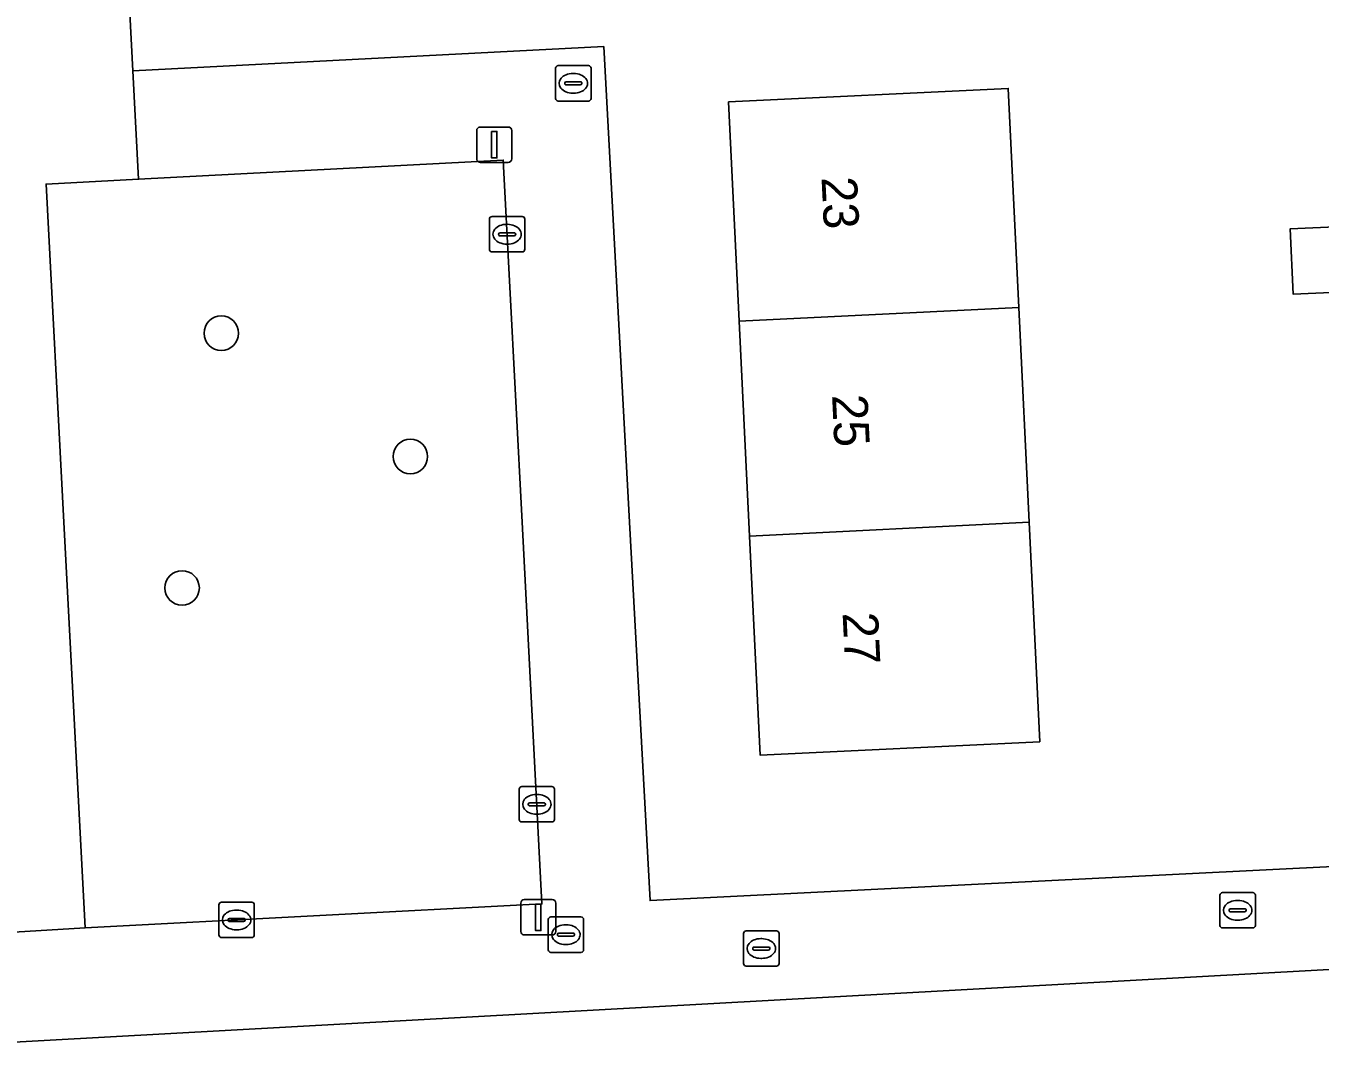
# Model space of a CAD drawing. Extents: x 161084 to 161928, y 385354 to 386522.
# Drawn here: x 161318.9 to 161355.51, y 386234.86 to 386264.04 of the extents above; entities that cross this region are included whole.
import ezdxf

# ---------------------------------------------------------------- set-up
doc = ezdxf.new("R2010")
doc.units = 0
for name, color, linetype in [('IMGEO_Boom', 7, 'Continuous'), ('IMGEO_Brandkraan', 7, 'Continuous'), ('IMGEO_Erf', 7, 'Continuous'), ('IMGEO_Groenvoorziening', 7, 'Continuous'), ('IMGEO_Kolk', 7, 'Continuous'), ('IMGEO_Lichtmast', 7, 'Continuous'), ('IMGEO_Pand', 7, 'Continuous'), ('IMGEO_Pand_nummerreeks', 7, 'Continuous'), ('IMGEO_Rioolput', 7, 'Continuous'), ('IMGEO_Voetpad_open', 7, 'Continuous')]:
    doc.layers.add(name, color=color, linetype=linetype)

msp = doc.modelspace()

# ---------------------------------------------------------------- linework, layer by layer
at = {"layer": 'IMGEO_Boom'}
for centre in [(161324.43, 386255.343), (161329.777, 386251.855), (161323.319, 386248.135)]:
    msp.add_circle(centre, 0.489, dxfattribs=at)
at = {"layer": 'IMGEO_Brandkraan'}
for p, q in [((161333.886, 386261.987), (161333.886, 386262.839)), ((161333.961, 386262.913), (161334.813, 386262.913)), ((161334.374, 386262.693), (161334.399, 386262.693)), ((161334.887, 386262.839), (161334.887, 386261.987)), ((161334.145, 386262.407), (161334.145, 386262.419)), ((161334.583, 386262.37), (161334.185, 386262.37)), ((161334.188, 386262.456), (161334.586, 386262.456)), ((161334.629, 386262.419), (161334.629, 386262.407)), ((161334.397, 386262.133), (161334.372, 386262.133)), ((161334.813, 386261.913), (161333.961, 386261.913))]:
    msp.add_line(p, q, dxfattribs=at)
for points in [[(161333.886, 386261.987), (161333.886, 386262.839)], [(161333.961, 386262.913), (161334.813, 386262.913)], [(161334.887, 386262.839), (161334.887, 386261.987)], [(161334.813, 386261.913), (161333.961, 386261.913)]]:
    msp.add_lwpolyline(points, dxfattribs=at)
for centre, radius, start, end in [((161333.963, 386262.837), 0.0765, 91.552, 178.448), ((161333.963, 386262.837), 0.0765, 91.552, 178.448), ((161334.811, 386262.837), 0.0765, 1.552, 88.448), ((161334.811, 386262.837), 0.0765, 1.552, 88.448), ((161334.185, 386262.416), 0.0403, 85.8775, 175.7526), ((161334.182, 386262.406), 0.0366, 178.938, 274.7102), ((161334.586, 386262.413), 0.043, 264.8664, 352.4533), ((161334.59, 386262.418), 0.0386, 1.7309, 96.639), ((161333.963, 386261.989), 0.0765, 181.552, 268.448), ((161333.963, 386261.989), 0.0765, 181.552, 268.448), ((161334.811, 386261.989), 0.0765, 271.552, 358.448), ((161334.811, 386261.989), 0.0765, 271.552, 358.448)]:
    msp.add_arc(centre, radius, start, end, dxfattribs=at)
for centre, major_axis, ratio, start_param, end_param in [((161334.373, 386262.413), (-0.387, 0.002), 0.722429, 4.712389, 7.853982), ((161334.398, 386262.413), (-0.39, 0.002), 0.717154, 1.570796, 4.712389)]:
    msp.add_ellipse(centre, major_axis=major_axis, ratio=ratio, start_param=start_param, end_param=end_param, dxfattribs=at)
at = {"layer": 'IMGEO_Erf'}
for points in [[(161394.482, 386301.379), (161320.113, 386297.598), (161321.928, 386262.765), (161335.248, 386263.453), (161335.977, 386250), (161336.557, 386239.29), (161362.505, 386240.583)], [(161356.035, 386256.506), (161354.751, 386256.444), (161354.661, 386258.292), (161355.945, 386258.354)], [(161357.135, 386237.414), (161312.579, 386234.957), (161313.697, 386211.098)]]:
    msp.add_lwpolyline(points, dxfattribs=at)
msp.add_lwpolyline([(161347.281, 386250), (161347.582, 386243.784), (161339.674, 386243.402), (161339.374, 386249.603), (161339.355, 386250), (161339.08, 386255.685), (161338.78, 386261.887), (161346.688, 386262.269), (161346.988, 386256.068)], close=True, dxfattribs=at)
at = {"layer": 'IMGEO_Groenvoorziening'}
msp.add_lwpolyline([(161332.937, 386250), (161332.403, 386260.242), (161322.089, 386259.701), (161319.473, 386259.564), (161319.976, 386250), (161320.58, 386238.521), (161333.5, 386239.198)], close=True, dxfattribs=at)
at = {"layer": 'IMGEO_Kolk'}
for p, q in [((161332.088, 386258.644), (161332.94, 386258.644)), ((161332.013, 386257.718), (161332.013, 386258.57)), ((161332.501, 386258.424), (161332.526, 386258.424)), ((161333.014, 386258.57), (161333.014, 386257.718)), ((161332.272, 386258.138), (161332.272, 386258.15)), ((161332.71, 386258.101), (161332.312, 386258.101)), ((161332.315, 386258.187), (161332.713, 386258.187)), ((161332.756, 386258.15), (161332.756, 386258.138)), ((161332.94, 386257.644), (161332.088, 386257.644)), ((161332.524, 386257.864), (161332.499, 386257.864)), ((161332.854, 386241.589), (161332.854, 386242.441)), ((161332.929, 386242.515), (161333.781, 386242.515)), ((161333.342, 386242.295), (161333.367, 386242.295)), ((161333.855, 386242.441), (161333.855, 386241.589)), ((161333.113, 386242.009), (161333.113, 386242.021)), ((161333.551, 386241.972), (161333.153, 386241.972)), ((161333.156, 386242.058), (161333.554, 386242.058)), ((161333.597, 386242.021), (161333.597, 386242.009)), ((161333.781, 386241.515), (161332.929, 386241.515)), ((161333.365, 386241.735), (161333.34, 386241.735)), ((161324.437, 386239.244), (161325.289, 386239.244)), ((161324.362, 386238.318), (161324.362, 386239.17)), ((161324.85, 386239.024), (161324.875, 386239.024)), ((161325.363, 386239.17), (161325.363, 386238.318)), ((161324.621, 386238.738), (161324.621, 386238.75)), ((161325.059, 386238.701), (161324.661, 386238.701)), ((161324.664, 386238.787), (161325.062, 386238.787)), ((161325.105, 386238.75), (161325.105, 386238.738)), ((161325.289, 386238.244), (161324.437, 386238.244)), ((161324.873, 386238.464), (161324.848, 386238.464)), ((161339.204, 386237.508), (161339.204, 386238.36)), ((161339.279, 386238.434), (161340.131, 386238.434)), ((161339.692, 386238.214), (161339.717, 386238.214)), ((161340.205, 386238.36), (161340.205, 386237.508)), ((161339.463, 386237.928), (161339.463, 386237.94)), ((161339.901, 386237.891), (161339.503, 386237.891)), ((161339.506, 386237.977), (161339.904, 386237.977)), ((161339.947, 386237.94), (161339.947, 386237.928)), ((161340.131, 386237.434), (161339.279, 386237.434)), ((161339.715, 386237.654), (161339.69, 386237.654))]:
    msp.add_line(p, q, dxfattribs=at)
for points in [[(161332.088, 386258.644), (161332.94, 386258.644)], [(161332.013, 386257.718), (161332.013, 386258.57)], [(161333.014, 386258.57), (161333.014, 386257.718)], [(161332.94, 386257.644), (161332.088, 386257.644)], [(161332.854, 386241.589), (161332.854, 386242.441)], [(161332.929, 386242.515), (161333.781, 386242.515)], [(161333.855, 386242.441), (161333.855, 386241.589)], [(161333.781, 386241.515), (161332.929, 386241.515)], [(161324.437, 386239.244), (161325.289, 386239.244)], [(161324.362, 386238.318), (161324.362, 386239.17)], [(161325.363, 386239.17), (161325.363, 386238.318)], [(161325.289, 386238.244), (161324.437, 386238.244)], [(161339.204, 386237.508), (161339.204, 386238.36)], [(161339.279, 386238.434), (161340.131, 386238.434)], [(161340.205, 386238.36), (161340.205, 386237.508)], [(161340.131, 386237.434), (161339.279, 386237.434)]]:
    msp.add_lwpolyline(points, dxfattribs=at)
for centre, radius, start, end in [((161332.09, 386258.568), 0.0765, 91.552, 178.448), ((161332.09, 386258.568), 0.0765, 91.552, 178.448), ((161332.938, 386258.568), 0.0765, 1.552, 88.448), ((161332.938, 386258.568), 0.0765, 1.552, 88.448), ((161332.312, 386258.147), 0.0403, 85.8775, 175.7526), ((161332.309, 386258.137), 0.0366, 178.938, 274.7102), ((161332.713, 386258.144), 0.043, 264.8664, 352.4533), ((161332.717, 386258.149), 0.0386, 1.7309, 96.639), ((161332.09, 386257.72), 0.0765, 181.552, 268.448), ((161332.09, 386257.72), 0.0765, 181.552, 268.448), ((161332.938, 386257.72), 0.0765, 271.552, 358.448), ((161332.938, 386257.72), 0.0765, 271.552, 358.448), ((161332.931, 386242.439), 0.0765, 91.552, 178.448), ((161332.931, 386242.439), 0.0765, 91.552, 178.448), ((161333.779, 386242.439), 0.0765, 1.552, 88.448), ((161333.779, 386242.439), 0.0765, 1.552, 88.448), ((161333.153, 386242.018), 0.0403, 85.8775, 175.7526), ((161333.15, 386242.008), 0.0366, 178.938, 274.7102), ((161333.554, 386242.015), 0.043, 264.8664, 352.4533), ((161333.558, 386242.02), 0.0386, 1.7309, 96.639), ((161332.931, 386241.591), 0.0765, 181.552, 268.448), ((161332.931, 386241.591), 0.0765, 181.552, 268.448), ((161333.779, 386241.591), 0.0765, 271.552, 358.448), ((161333.779, 386241.591), 0.0765, 271.552, 358.448), ((161324.439, 386239.168), 0.0765, 91.552, 178.448), ((161324.439, 386239.168), 0.0765, 91.552, 178.448), ((161325.287, 386239.168), 0.0765, 1.552, 88.448), ((161325.287, 386239.168), 0.0765, 1.552, 88.448), ((161324.661, 386238.747), 0.0403, 85.8775, 175.7526), ((161324.658, 386238.737), 0.0366, 178.938, 274.7102), ((161325.062, 386238.744), 0.043, 264.8664, 352.4533), ((161325.066, 386238.749), 0.0386, 1.7309, 96.639), ((161324.439, 386238.32), 0.0765, 181.552, 268.448), ((161324.439, 386238.32), 0.0765, 181.552, 268.448), ((161325.287, 386238.32), 0.0765, 271.552, 358.448), ((161325.287, 386238.32), 0.0765, 271.552, 358.448), ((161339.281, 386238.358), 0.0765, 91.552, 178.448), ((161339.281, 386238.358), 0.0765, 91.552, 178.448), ((161340.129, 386238.358), 0.0765, 1.552, 88.448), ((161340.129, 386238.358), 0.0765, 1.552, 88.448), ((161339.503, 386237.937), 0.0403, 85.8775, 175.7526), ((161339.5, 386237.927), 0.0366, 178.938, 274.7102), ((161339.904, 386237.934), 0.043, 264.8664, 352.4533), ((161339.908, 386237.939), 0.0386, 1.7309, 96.639), ((161339.281, 386237.51), 0.0765, 181.552, 268.448), ((161339.281, 386237.51), 0.0765, 181.552, 268.448), ((161340.129, 386237.51), 0.0765, 271.552, 358.448), ((161340.129, 386237.51), 0.0765, 271.552, 358.448)]:
    msp.add_arc(centre, radius, start, end, dxfattribs=at)
for centre, major_axis, ratio, start_param, end_param in [((161332.5, 386258.144), (-0.387, 0.002), 0.722429, 4.712389, 7.853982), ((161332.525, 386258.144), (-0.39, 0.002), 0.717154, 1.570796, 4.712389), ((161333.341, 386242.015), (-0.387, 0.002), 0.722429, 4.712389, 7.853982), ((161333.366, 386242.015), (-0.39, 0.002), 0.717154, 1.570796, 4.712389), ((161324.849, 386238.744), (-0.387, 0.002), 0.722429, 4.712389, 7.853982), ((161324.874, 386238.744), (-0.39, 0.002), 0.717154, 1.570796, 4.712389), ((161339.691, 386237.934), (-0.387, 0.002), 0.722429, 4.712389, 7.853982), ((161339.716, 386237.934), (-0.39, 0.002), 0.717154, 1.570796, 4.712389)]:
    msp.add_ellipse(centre, major_axis=major_axis, ratio=ratio, start_param=start_param, end_param=end_param, dxfattribs=at)
at = {"layer": 'IMGEO_Lichtmast'}
for p, q in [((161331.654, 386260.277), (161331.654, 386261.077)), ((161331.654, 386261.077), (161331.654, 386260.277)), ((161331.754, 386261.177), (161332.544, 386261.177)), ((161332.544, 386261.177), (161331.754, 386261.177)), ((161332.644, 386261.077), (161332.644, 386260.277)), ((161332.644, 386260.277), (161332.644, 386261.077)), ((161332.544, 386260.177), (161331.754, 386260.177)), ((161331.754, 386260.177), (161332.544, 386260.177)), ((161333, 386239.318), (161333.79, 386239.318)), ((161333.79, 386239.318), (161333, 386239.318)), ((161332.9, 386238.418), (161332.9, 386239.218)), ((161332.9, 386239.218), (161332.9, 386238.418)), ((161333.89, 386239.218), (161333.89, 386238.418)), ((161333.89, 386238.418), (161333.89, 386239.218)), ((161333.79, 386238.318), (161333, 386238.318)), ((161333, 386238.318), (161333.79, 386238.318))]:
    msp.add_line(p, q, dxfattribs=at)
for points in [[(161332.074, 386261.052), (161332.224, 386261.052), (161332.224, 386260.302), (161332.074, 386260.302), (161332.074, 386261.052)], [(161333.32, 386239.193), (161333.47, 386239.193), (161333.47, 386238.443), (161333.32, 386238.443), (161333.32, 386239.193)]]:
    msp.add_lwpolyline(points, dxfattribs=at)
for centre, start, end in [((161331.754, 386261.077), 90, 180), ((161331.754, 386261.077), 90, 180), ((161332.544, 386261.077), 0, 90), ((161332.544, 386261.077), 360, 90), ((161331.754, 386260.277), 180, 270), ((161331.754, 386260.277), 180, 270), ((161332.544, 386260.277), 270, 0), ((161332.544, 386260.277), 270, 0), ((161333, 386239.218), 90, 180), ((161333, 386239.218), 90, 180), ((161333.79, 386239.218), 0, 90), ((161333.79, 386239.218), 360, 90), ((161333, 386238.418), 180, 270), ((161333, 386238.418), 180, 270), ((161333.79, 386238.418), 270, 0), ((161333.79, 386238.418), 270, 0)]:
    msp.add_arc(centre, 0.1, start, end, dxfattribs=at)
at = {"layer": 'IMGEO_Pand'}
for points in [[(161346.988, 386256.068), (161346.688, 386262.269), (161338.78, 386261.887), (161339.08, 386255.685)], [(161359.566, 386259.689), (161355.889, 386259.511), (161355.945, 386258.354), (161354.661, 386258.292), (161354.751, 386256.444), (161356.035, 386256.506), (161359.712, 386256.684)], [(161339.08, 386255.685), (161339.355, 386250), (161339.374, 386249.603), (161347.281, 386250), (161346.988, 386256.068)], [(161339.374, 386249.603), (161339.674, 386243.402), (161347.582, 386243.784), (161347.281, 386250)]]:
    msp.add_lwpolyline(points, close=True, dxfattribs=at)
at = {"layer": 'IMGEO_Rioolput'}
for p, q in [((161352.678, 386238.59), (161352.678, 386239.442)), ((161352.753, 386239.516), (161353.605, 386239.516)), ((161353.166, 386239.296), (161353.191, 386239.296)), ((161353.679, 386239.442), (161353.679, 386238.59)), ((161352.937, 386239.01), (161352.937, 386239.022)), ((161353.375, 386238.973), (161352.977, 386238.973)), ((161352.98, 386239.059), (161353.378, 386239.059)), ((161353.421, 386239.022), (161353.421, 386239.01)), ((161333.677, 386237.9), (161333.677, 386238.752)), ((161333.752, 386238.826), (161334.604, 386238.826)), ((161334.165, 386238.606), (161334.19, 386238.606)), ((161334.678, 386238.752), (161334.678, 386237.9)), ((161353.605, 386238.516), (161352.753, 386238.516)), ((161353.189, 386238.736), (161353.164, 386238.736)), ((161333.936, 386238.32), (161333.936, 386238.332)), ((161334.374, 386238.283), (161333.976, 386238.283)), ((161333.979, 386238.369), (161334.377, 386238.369)), ((161334.42, 386238.332), (161334.42, 386238.32)), ((161334.604, 386237.826), (161333.752, 386237.826)), ((161334.188, 386238.046), (161334.163, 386238.046))]:
    msp.add_line(p, q, dxfattribs=at)
for points in [[(161352.678, 386238.59), (161352.678, 386239.442)], [(161352.753, 386239.516), (161353.605, 386239.516)], [(161353.679, 386239.442), (161353.679, 386238.59)], [(161333.677, 386237.9), (161333.677, 386238.752)], [(161333.752, 386238.826), (161334.604, 386238.826)], [(161334.678, 386238.752), (161334.678, 386237.9)], [(161353.605, 386238.516), (161352.753, 386238.516)], [(161334.604, 386237.826), (161333.752, 386237.826)]]:
    msp.add_lwpolyline(points, dxfattribs=at)
for centre, radius, start, end in [((161352.755, 386239.44), 0.0765, 91.552, 178.448), ((161352.755, 386239.44), 0.0765, 91.552, 178.448), ((161353.603, 386239.44), 0.0765, 1.552, 88.448), ((161353.603, 386239.44), 0.0765, 1.552, 88.448), ((161352.977, 386239.019), 0.0403, 85.8775, 175.7526), ((161352.974, 386239.009), 0.0366, 178.938, 274.7102), ((161353.378, 386239.016), 0.043, 264.8664, 352.4533), ((161353.382, 386239.021), 0.0386, 1.7309, 96.639), ((161333.754, 386238.75), 0.0765, 91.552, 178.448), ((161333.754, 386238.75), 0.0765, 91.552, 178.448), ((161334.602, 386238.75), 0.0765, 1.552, 88.448), ((161334.602, 386238.75), 0.0765, 1.552, 88.448), ((161352.755, 386238.592), 0.0765, 181.552, 268.448), ((161352.755, 386238.592), 0.0765, 181.552, 268.448), ((161353.603, 386238.592), 0.0765, 271.552, 358.448), ((161353.603, 386238.592), 0.0765, 271.552, 358.448), ((161333.976, 386238.329), 0.0403, 85.8775, 175.7526), ((161333.973, 386238.319), 0.0366, 178.938, 274.7102), ((161334.377, 386238.326), 0.043, 264.8664, 352.4533), ((161334.381, 386238.331), 0.0386, 1.7309, 96.639), ((161333.754, 386237.902), 0.0765, 181.552, 268.448), ((161333.754, 386237.902), 0.0765, 181.552, 268.448), ((161334.602, 386237.902), 0.0765, 271.552, 358.448), ((161334.602, 386237.902), 0.0765, 271.552, 358.448)]:
    msp.add_arc(centre, radius, start, end, dxfattribs=at)
for centre, major_axis, ratio, start_param, end_param in [((161353.165, 386239.016), (-0.387, 0.002), 0.722429, 4.712389, 7.853982), ((161353.19, 386239.016), (-0.39, 0.002), 0.717154, 1.570796, 4.712389), ((161334.164, 386238.326), (-0.387, 0.002), 0.722429, 4.712389, 7.853982), ((161334.189, 386238.326), (-0.39, 0.002), 0.717154, 1.570796, 4.712389)]:
    msp.add_ellipse(centre, major_axis=major_axis, ratio=ratio, start_param=start_param, end_param=end_param, dxfattribs=at)
at = {"layer": 'IMGEO_Voetpad_open'}
for points in [[(161306.261, 386240.697), (161305.066, 386240.617), (161305.083, 386239.359), (161298.924, 386239.102), (161298.873, 386240.251), (161267.331, 386238.589), (161267.408, 386237.451), (161263.607, 386237.28), (161263.687, 386235.492), (161306.406, 386237.693), (161310.308, 386237.894), (161320.58, 386238.521), (161319.976, 386250), (161319.473, 386259.564), (161322.089, 386259.701), (161321.928, 386262.765), (161320.113, 386297.598), (161394.482, 386301.379)], [(161362.505, 386240.583), (161336.557, 386239.29), (161335.977, 386250), (161335.248, 386263.453), (161321.928, 386262.765), (161322.089, 386259.701), (161332.403, 386260.242), (161332.937, 386250), (161333.5, 386239.198), (161320.58, 386238.521), (161310.308, 386237.894), (161310.454, 386234.845), (161311.715, 386208.53), (161313.819, 386208.659), (161313.697, 386211.098), (161312.579, 386234.957), (161357.135, 386237.414)]]:
    msp.add_lwpolyline(points, dxfattribs=at)

# ---------------------------------------------------------------- texts
at = {"layer": 'IMGEO_Pand_nummerreeks'}
for s, p in [('23', (161341.407, 386259.753)), ('25', (161341.705, 386253.592)), ('27', (161342.003, 386247.43))]:
    msp.add_text(s, height=1, rotation=272.7689, dxfattribs=at).set_placement(p)

doc.saveas('drawing.dxf')
